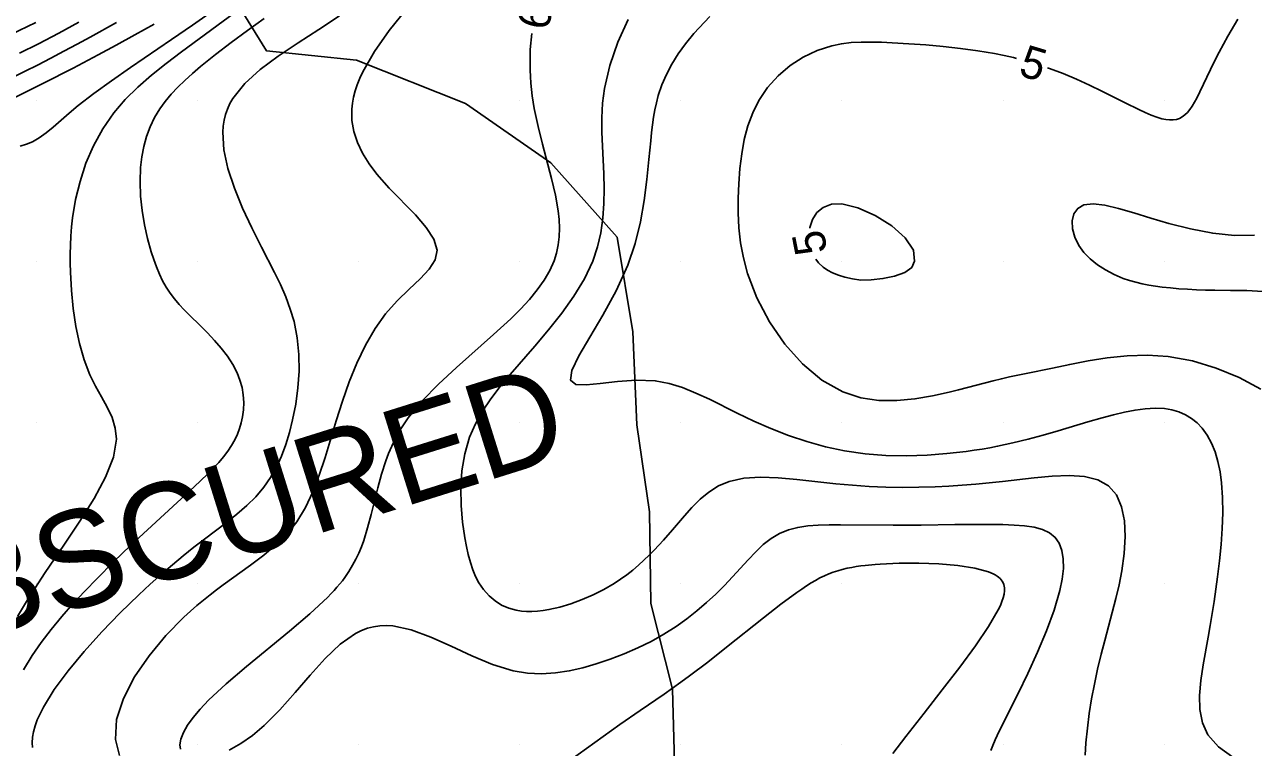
# Model space of a CAD drawing. Extents: x 2602990 to 2605851, y 618069 to 619180.
# Drawn here: x 2603189.3 to 2603265.5, y 618439.8 to 618484.7 of the extents above; entities that cross this region are included whole.
import ezdxf

# ---------------------------------------------------------------- set-up
doc = ezdxf.new("R2010")
doc.units = 0
for name, color, linetype in [('DTM Contours Major', 7, 'Continuous'), ('DTM Contours Minor', 7, 'Continuous'), ('DTM Contours Minor Text', 7, 'Continuous'), ('Exist DTM Crownline', 7, 'Continuous'), ('Exist DTM QL2 LIDAR Elevation Point', 7, 'Continuous'), ('Exist Roads EOP', 7, 'Continuous'), ('PH Exist DTM Obscure Area', 7, 'Continuous'), ('PH Exist DTM Obscure Area Text', 7, 'Continuous')]:
    doc.layers.add(name, color=color, linetype=linetype)

msp = doc.modelspace()

# ---------------------------------------------------------------- linework, layer by layer
at = {"layer": 'DTM Contours Major'}
for points in [[(2603212.934, 618485.612), (2603211.879, 618484.318), (2603210.97, 618483.015), (2603210.255, 618481.753), (2603210.067, 618481.349), (2603209.907, 618480.954), (2603209.776, 618480.566), (2603209.674, 618480.185), (2603209.603, 618479.809), (2603209.564, 618479.436), (2603209.578, 618478.738), (2603209.701, 618478.049), (2603209.924, 618477.37), (2603210.239, 618476.703), (2603210.638, 618476.048), (2603211.113, 618475.407), (2603211.889, 618474.527), (2603213.513, 618472.871), (2603214.192, 618472.1), (2603214.67, 618471.371), (2603214.865, 618470.686), (2603214.74, 618470.089), (2603214.366, 618469.504), (2603213.806, 618468.904), (2603213.126, 618468.262), (2603212.392, 618467.548), (2603211.668, 618466.737), (2603211.009, 618465.812), (2603210.418, 618464.785), (2603209.888, 618463.677), (2603209.411, 618462.51), (2603208.98, 618461.307), (2603208.588, 618460.089), (2603207.905, 618457.809), (2603207.55, 618456.717), (2603207.156, 618455.68), (2603206.7, 618454.711), (2603206.159, 618453.828), (2603205.549, 618453.071), (2603204.856, 618452.385), (2603204.098, 618451.748), (2603203.288, 618451.137), (2603201.581, 618449.91), (2603201.175, 618449.607), (2603200.768, 618449.294), (2603200.361, 618448.969), (2603199.954, 618448.63), (2603199.547, 618448.275), (2603199.141, 618447.902), (2603198.023, 618446.762), (2603196.979, 618445.512), (2603196.077, 618444.197), (2603195.384, 618442.861), (2603194.968, 618441.55), (2603194.896, 618440.309), (2603195.149, 618439.324)], [(2603223.094, 618439.017), (2603226.209, 618441.24), (2603227.462, 618442.113), (2603228.958, 618443.135), (2603229.475, 618443.493), (2603230.003, 618443.867), (2603230.543, 618444.26), (2603231.677, 618445.12), (2603232.838, 618446.034), (2603235.131, 618447.866), (2603236.209, 618448.705), (2603237.204, 618449.441), (2603237.504, 618449.651), (2603237.796, 618449.846), (2603238.08, 618450.026), (2603238.358, 618450.19), (2603238.633, 618450.34), (2603238.907, 618450.474), (2603239.178, 618450.591), (2603239.453, 618450.695), (2603239.732, 618450.786), (2603240.018, 618450.866), (2603240.313, 618450.936), (2603240.619, 618450.997), (2603240.886, 618451.042), (2603241.163, 618451.082), (2603241.449, 618451.117), (2603242.054, 618451.175), (2603242.373, 618451.198), (2603243.54, 618451.252), (2603244.776, 618451.261), (2603246.017, 618451.22), (2603247.195, 618451.12), (2603248.245, 618450.955), (2603249.101, 618450.72), (2603249.25, 618450.66), (2603249.387, 618450.597), (2603249.512, 618450.531), (2603249.625, 618450.459), (2603249.726, 618450.384), (2603249.815, 618450.303), (2603249.89, 618450.219), (2603249.953, 618450.13), (2603250.004, 618450.036), (2603250.044, 618449.936), (2603250.071, 618449.83), (2603250.087, 618449.719), (2603250.089, 618449.532), (2603250.064, 618449.33), (2603250.012, 618449.112), (2603249.934, 618448.878), (2603249.832, 618448.627), (2603249.705, 618448.36), (2603249.105, 618447.32), (2603248.289, 618446.118), (2603247.311, 618444.795), (2603246.228, 618443.389), (2603245.094, 618441.942), (2603243.964, 618440.492), (2603243.165, 618439.443)]]:
    msp.add_lwpolyline(points, dxfattribs=at)
at = {"layer": 'DTM Contours Minor'}
for points in [[(2603202.688, 618485.704), (2603198.996, 618482.989), (2603198.043, 618482.27), (2603197.135, 618481.546), (2603196.283, 618480.804), (2603195.501, 618480.029), (2603194.798, 618479.21), (2603194.111, 618478.218), (2603193.535, 618477.167), (2603193.065, 618476.074), (2603192.695, 618474.953), (2603192.419, 618473.82), (2603192.231, 618472.692), (2603192.166, 618472.125), (2603192.121, 618471.562), (2603192.093, 618471.001), (2603192.081, 618470.44), (2603192.083, 618469.878), (2603192.097, 618469.314), (2603192.158, 618468.185), (2603192.267, 618467.059), (2603192.429, 618465.954), (2603192.652, 618464.889), (2603192.943, 618463.881), (2603193.306, 618462.951), (2603193.662, 618462.243), (2603194.036, 618461.58), (2603194.389, 618460.94), (2603194.685, 618460.301), (2603194.886, 618459.643), (2603194.953, 618458.944), (2603194.767, 618457.826), (2603194.286, 618456.593), (2603193.571, 618455.264), (2603192.687, 618453.854), (2603191.697, 618452.382), (2603190.536, 618450.678), (2603189.886, 618449.692), (2603189.754, 618449.488), (2603188.811, 618447.952)], [(2603200.913, 618485.507), (2603199.686, 618484.646), (2603198.383, 618483.753), (2603195.83, 618482.023), (2603194.64, 618481.199), (2603193.549, 618480.412), (2603192.587, 618479.667), (2603192.013, 618479.185), (2603191.028, 618478.323), (2603190.588, 618477.96), (2603190.163, 618477.653), (2603189.737, 618477.409), (2603189.37, 618477.258), (2603188.986, 618477.142)], [(2603208.807, 618485.237), (2603207.523, 618484.387), (2603206.232, 618483.556), (2603204.995, 618482.727), (2603203.87, 618481.886), (2603202.916, 618481.018), (2603202.191, 618480.106), (2603202.005, 618479.779), (2603201.852, 618479.444), (2603201.731, 618479.101), (2603201.642, 618478.748), (2603201.584, 618478.385), (2603201.556, 618478.01), (2603201.624, 618476.912), (2603201.876, 618475.744), (2603202.275, 618474.531), (2603202.782, 618473.296), (2603203.358, 618472.064), (2603203.964, 618470.859), (2603204.764, 618469.302), (2603205.131, 618468.543), (2603205.464, 618467.787), (2603205.751, 618467.029), (2603205.981, 618466.263), (2603206.184, 618465.244), (2603206.286, 618464.211), (2603206.296, 618463.174), (2603206.227, 618462.143), (2603206.09, 618461.129), (2603205.896, 618460.143), (2603205.702, 618459.364), (2603205.472, 618458.614), (2603205.202, 618457.896), (2603204.887, 618457.213), (2603204.521, 618456.568), (2603204.1, 618455.965), (2603203.6, 618455.379), (2603203.042, 618454.83), (2603202.437, 618454.304), (2603201.792, 618453.79), (2603200.418, 618452.746), (2603199.768, 618452.242), (2603199.107, 618451.715), (2603198.434, 618451.16), (2603197.749, 618450.574), (2603197.051, 618449.956), (2603196.34, 618449.301), (2603195.187, 618448.182), (2603194.043, 618446.998), (2603192.95, 618445.784), (2603191.954, 618444.575), (2603191.095, 618443.407), (2603190.419, 618442.313), (2603190.211, 618441.911), (2603190.039, 618441.524), (2603189.904, 618441.152), (2603189.807, 618440.794), (2603189.748, 618440.448), (2603189.728, 618440.114), (2603189.745, 618439.82)], [(2603231.798, 618485.183), (2603230.811, 618484.134), (2603230.292, 618483.498), (2603229.835, 618482.864), (2603229.439, 618482.228), (2603229.101, 618481.586), (2603228.822, 618480.935), (2603228.598, 618480.273), (2603228.482, 618479.835), (2603228.385, 618479.388), (2603228.305, 618478.931), (2603228.237, 618478.461), (2603228.178, 618477.978), (2603228.125, 618477.478), (2603228.013, 618476.305), (2603227.886, 618475.062), (2603227.718, 618473.765), (2603227.482, 618472.436), (2603227.153, 618471.092), (2603226.703, 618469.752), (2603225.98, 618468.155), (2603225.156, 618466.647), (2603224.345, 618465.284), (2603223.663, 618464.12), (2603223.226, 618463.21), (2603223.151, 618462.609), (2603223.469, 618462.355), (2603224.109, 618462.317), (2603224.996, 618462.407), (2603226.058, 618462.538), (2603227.219, 618462.624), (2603228.405, 618462.577), (2603229.262, 618462.415), (2603230.101, 618462.154), (2603230.933, 618461.817), (2603231.768, 618461.425), (2603233.487, 618460.563), (2603234.517, 618460.076), (2603235.585, 618459.613), (2603236.688, 618459.187), (2603237.82, 618458.807), (2603238.978, 618458.485), (2603240.157, 618458.234), (2603241.439, 618458.05), (2603242.729, 618457.949), (2603244.013, 618457.923), (2603245.28, 618457.96), (2603246.518, 618458.053), (2603247.713, 618458.19), (2603248.21, 618458.261), (2603248.698, 618458.338), (2603249.18, 618458.422), (2603249.656, 618458.513), (2603250.129, 618458.612), (2603250.601, 618458.717), (2603251.55, 618458.952), (2603252.495, 618459.209), (2603253.431, 618459.478), (2603255.263, 618460.019), (2603256.15, 618460.272), (2603256.852, 618460.46), (2603257.535, 618460.623), (2603258.196, 618460.753), (2603258.831, 618460.84), (2603259.439, 618460.876), (2603260.015, 618460.85), (2603260.481, 618460.775), (2603260.92, 618460.648), (2603261.33, 618460.47), (2603261.709, 618460.242), (2603262.056, 618459.963), (2603262.368, 618459.634), (2603262.678, 618459.199), (2603262.943, 618458.705), (2603263.163, 618458.157), (2603263.339, 618457.559), (2603263.474, 618456.918), (2603263.568, 618456.239), (2603263.632, 618455.334), (2603263.642, 618454.387), (2603263.607, 618453.409), (2603263.534, 618452.412), (2603263.432, 618451.407), (2603263.31, 618450.404), (2603263.208, 618449.641), (2603263.098, 618448.886), (2603262.983, 618448.137), (2603262.863, 618447.396), (2603262.738, 618446.661), (2603262.429, 618444.941), (2603262.28, 618443.974), (2603262.197, 618443.044), (2603262.218, 618442.165), (2603262.38, 618441.349), (2603262.719, 618440.61), (2603263.371, 618439.857), (2603264.266, 618439.215)], [(2603194.956, 618484.814), (2603193.33, 618483.909), (2603192.514, 618483.463), (2603191.695, 618483.024), (2603190.875, 618482.593), (2603190.052, 618482.172), (2603189.292, 618481.792), (2603186.985, 618480.663)], [(2603197.288, 618484.707), (2603196.103, 618484.04), (2603194.939, 618483.402), (2603193.814, 618482.801), (2603192.262, 618481.989), (2603190.434, 618481.054), (2603188.326, 618479.991)], [(2603189.954, 618484.812), (2603188.401, 618484.07)], [(2603192.63, 618484.829), (2603191.38, 618484.152), (2603190.114, 618483.495), (2603188.943, 618482.915)], [(2603204.125, 618485.052), (2603203.096, 618484.317), (2603202.082, 618483.568), (2603201.104, 618482.817), (2603200.184, 618482.074), (2603199.679, 618481.646), (2603199.203, 618481.221), (2603198.76, 618480.793), (2603198.351, 618480.359), (2603197.979, 618479.914), (2603197.646, 618479.453), (2603197.32, 618478.907), (2603197.046, 618478.336), (2603196.824, 618477.741), (2603196.651, 618477.122), (2603196.528, 618476.481), (2603196.452, 618475.819), (2603196.42, 618474.94), (2603196.457, 618474.043), (2603196.553, 618473.143), (2603196.701, 618472.257), (2603196.89, 618471.399), (2603197.114, 618470.586), (2603197.269, 618470.102), (2603197.437, 618469.641), (2603197.62, 618469.203), (2603197.82, 618468.787), (2603198.04, 618468.392), (2603198.282, 618468.019), (2603198.554, 618467.659), (2603198.847, 618467.315), (2603199.157, 618466.982), (2603199.481, 618466.655), (2603200.153, 618465.999), (2603200.604, 618465.546), (2603201.044, 618465.078), (2603201.462, 618464.595), (2603201.844, 618464.097), (2603202.178, 618463.586), (2603202.451, 618463.063), (2603202.626, 618462.612), (2603202.752, 618462.156), (2603202.829, 618461.696), (2603202.859, 618461.237), (2603202.845, 618460.78), (2603202.787, 618460.329), (2603202.709, 618459.966), (2603202.603, 618459.608), (2603202.468, 618459.255), (2603202.303, 618458.906), (2603202.107, 618458.56), (2603201.879, 618458.218), (2603201.608, 618457.863), (2603201.303, 618457.508), (2603200.967, 618457.147), (2603200.6, 618456.779), (2603200.204, 618456.397), (2603199.781, 618456), (2603196.886, 618453.328), (2603195.836, 618452.343), (2603194.782, 618451.333), (2603193.749, 618450.31), (2603192.985, 618449.524), (2603192.252, 618448.736), (2603191.555, 618447.944), (2603190.897, 618447.145), (2603190.285, 618446.34), (2603189.722, 618445.525), (2603189.175, 618444.631)], [(2603226.731, 618484.994), (2603226.076, 618483.593), (2603225.577, 618482.153), (2603225.252, 618480.714), (2603225.139, 618479.797), (2603225.091, 618478.897), (2603225.091, 618478.01), (2603225.122, 618477.136), (2603225.208, 618475.416), (2603225.232, 618474.492), (2603225.219, 618473.576), (2603225.155, 618472.668), (2603225.027, 618471.769), (2603224.82, 618470.88), (2603224.523, 618470.001), (2603224.007, 618468.908), (2603223.356, 618467.833), (2603222.604, 618466.776), (2603221.782, 618465.74), (2603220.924, 618464.725), (2603219.405, 618462.972), (2603218.781, 618462.216), (2603218.202, 618461.458), (2603217.683, 618460.687), (2603217.237, 618459.895), (2603216.878, 618459.074), (2603216.577, 618458.045), (2603216.403, 618456.983), (2603216.336, 618455.908), (2603216.357, 618454.844), (2603216.448, 618453.811), (2603216.59, 618452.831), (2603216.688, 618452.294), (2603216.801, 618451.784), (2603216.931, 618451.302), (2603217.082, 618450.851), (2603217.257, 618450.43), (2603217.459, 618450.043), (2603217.751, 618449.613), (2603218.086, 618449.237), (2603218.461, 618448.919), (2603218.871, 618448.66), (2603219.313, 618448.464), (2603219.782, 618448.331), (2603220.096, 618448.281), (2603220.42, 618448.256), (2603220.753, 618448.256), (2603221.095, 618448.277), (2603221.446, 618448.319), (2603221.805, 618448.38), (2603222.479, 618448.533), (2603223.168, 618448.739), (2603223.862, 618448.992), (2603224.548, 618449.288), (2603225.215, 618449.624), (2603225.85, 618449.996), (2603226.254, 618450.262), (2603226.639, 618450.541), (2603227.009, 618450.832), (2603227.364, 618451.133), (2603227.705, 618451.443), (2603228.036, 618451.761), (2603228.334, 618452.063), (2603228.626, 618452.37), (2603228.913, 618452.683), (2603229.476, 618453.325), (2603230.214, 618454.191), (2603230.687, 618454.72), (2603231.189, 618455.22), (2603231.732, 618455.669), (2603232.329, 618456.046), (2603232.992, 618456.33), (2603233.912, 618456.533), (2603234.931, 618456.598), (2603236.031, 618456.561), (2603237.193, 618456.455), (2603239.621, 618456.18), (2603240.654, 618456.088), (2603241.687, 618456.022), (2603242.718, 618455.98), (2603243.746, 618455.962), (2603244.77, 618455.968), (2603245.787, 618455.997), (2603246.629, 618456.039), (2603247.467, 618456.094), (2603248.301, 618456.162), (2603249.131, 618456.239), (2603249.959, 618456.325), (2603251.933, 618456.548), (2603253.047, 618456.651), (2603254.097, 618456.689), (2603255.051, 618456.627), (2603255.88, 618456.426), (2603256.551, 618456.051), (2603257.035, 618455.489), (2603257.356, 618454.756), (2603257.532, 618453.885), (2603257.581, 618452.91), (2603257.522, 618451.864), (2603257.374, 618450.781), (2603257.207, 618449.919), (2603257.006, 618449.055), (2603256.783, 618448.19), (2603256.312, 618446.462), (2603256.086, 618445.6), (2603255.864, 618444.674), (2603255.668, 618443.753), (2603255.497, 618442.835), (2603255.352, 618441.922), (2603255.234, 618441.013), (2603255.144, 618440.11), (2603255.089, 618439.342)], [(2603264.58, 618485.014), (2603263.959, 618483.974), (2603263.409, 618482.966), (2603263.131, 618482.419), (2603262.877, 618481.896), (2603262.222, 618480.511), (2603262.027, 618480.123), (2603261.883, 618479.859), (2603261.74, 618479.621), (2603261.596, 618479.409), (2603261.447, 618479.226), (2603261.291, 618479.073), (2603261.126, 618478.95), (2603260.949, 618478.859), (2603260.759, 618478.798), (2603260.556, 618478.767), (2603260.34, 618478.764), (2603260.11, 618478.788), (2603259.866, 618478.838), (2603259.541, 618478.934), (2603259.193, 618479.064), (2603258.822, 618479.223), (2603258.429, 618479.407), (2603257.577, 618479.831), (2603256.88, 618480.184), (2603256.14, 618480.551), (2603255.365, 618480.923), (2603254.56, 618481.289), (2603253.734, 618481.639), (2603252.892, 618481.961), (2603252.757, 618482.008)], [(2603220.743, 618484.124), (2603220.651, 618483.138), (2603220.643, 618481.864), (2603220.661, 618481.459), (2603220.69, 618481.058), (2603220.728, 618480.66), (2603220.775, 618480.263), (2603220.832, 618479.869), (2603220.898, 618479.475), (2603221.128, 618478.362), (2603221.402, 618477.26), (2603221.97, 618475.124), (2603222.209, 618474.106), (2603222.38, 618473.132), (2603222.439, 618472.578), (2603222.461, 618472.04), (2603222.444, 618471.517), (2603222.383, 618471.006), (2603222.277, 618470.507), (2603222.121, 618470.018), (2603221.852, 618469.412), (2603221.505, 618468.813), (2603221.085, 618468.22), (2603220.597, 618467.626), (2603220.047, 618467.029), (2603219.439, 618466.424), (2603218.372, 618465.44), (2603216.072, 618463.407), (2603214.954, 618462.37), (2603213.935, 618461.326), (2603213.072, 618460.281), (2603212.767, 618459.84), (2603212.497, 618459.399), (2603212.257, 618458.956), (2603212.044, 618458.511), (2603211.855, 618458.063), (2603211.686, 618457.611), (2603211.417, 618456.779), (2603211.185, 618455.938), (2603210.768, 618454.268), (2603210.551, 618453.457), (2603210.306, 618452.672), (2603210.162, 618452.274), (2603210.002, 618451.885), (2603209.823, 618451.501), (2603209.621, 618451.122), (2603209.392, 618450.746), (2603209.134, 618450.37), (2603208.982, 618450.168), (2603208.82, 618449.966), (2603208.648, 618449.762), (2603208.466, 618449.557), (2603208.274, 618449.35), (2603208.071, 618449.141), (2603206.968, 618448.105), (2603205.706, 618447.029), (2603203.024, 618444.843), (2603201.765, 618443.773), (2603200.668, 618442.748), (2603200.154, 618442.204), (2603199.721, 618441.685), (2603199.374, 618441.197), (2603199.117, 618440.745), (2603198.957, 618440.335), (2603198.897, 618439.973), (2603198.93, 618439.702)], [(2603250.842, 618482.583), (2603250.646, 618482.634), (2603250.065, 618482.766), (2603249.474, 618482.886), (2603248.43, 618483.063), (2603247.363, 618483.209), (2603246.286, 618483.326), (2603245.211, 618483.42), (2603244.151, 618483.494), (2603243.118, 618483.553), (2603242.46, 618483.584), (2603241.817, 618483.602), (2603241.188, 618483.598), (2603240.571, 618483.564), (2603239.965, 618483.491), (2603239.366, 618483.37), (2603238.465, 618483.079), (2603237.597, 618482.666), (2603236.782, 618482.138), (2603236.037, 618481.505), (2603235.381, 618480.777), (2603234.831, 618479.962), (2603234.456, 618479.205), (2603234.161, 618478.398), (2603233.937, 618477.548), (2603233.773, 618476.661), (2603233.66, 618475.744), (2603233.587, 618474.804), (2603233.549, 618473.909), (2603233.549, 618473.001), (2603233.596, 618472.079), (2603233.702, 618471.145), (2603233.878, 618470.2), (2603234.133, 618469.244), (2603234.715, 618467.722), (2603235.497, 618466.237), (2603236.45, 618464.849), (2603237.547, 618463.62), (2603238.759, 618462.611), (2603240.06, 618461.882), (2603241.161, 618461.527), (2603242.284, 618461.361), (2603243.413, 618461.348), (2603244.529, 618461.453), (2603245.615, 618461.64), (2603246.655, 618461.872), (2603247.229, 618462.014), (2603249.381, 618462.574), (2603249.899, 618462.701), (2603250.407, 618462.818), (2603251.436, 618463.036), (2603253.072, 618463.368), (2603254.142, 618463.591), (2603255.277, 618463.813), (2603256.466, 618464.002), (2603257.7, 618464.13), (2603258.967, 618464.166), (2603260.257, 618464.082), (2603261.752, 618463.81), (2603263.231, 618463.364), (2603264.663, 618462.771), (2603266.013, 618462.053)], [(2603244.5, 618470), (2603244.446, 618470.691), (2603243.931, 618471.445), (2603243.093, 618472.184), (2603242.067, 618472.833), (2603240.99, 618473.315), (2603240, 618473.555), (2603239.346, 618473.532), (2603238.827, 618473.339), (2603238.436, 618473.011), (2603238.165, 618472.584), (2603238.005, 618472.094), (2603237.999, 618472.04)], [(2603265.62, 618471.605), (2603264.361, 618471.589), (2603263.02, 618471.735), (2603261.647, 618472.002), (2603260.289, 618472.348), (2603259.175, 618472.675), (2603258.128, 618472.995), (2603257.168, 618473.272), (2603256.317, 618473.471), (2603255.595, 618473.555), (2603255.021, 618473.488), (2603254.641, 618473.275), (2603254.398, 618472.937), (2603254.288, 618472.507), (2603254.306, 618472.015), (2603254.447, 618471.493), (2603254.705, 618470.973), (2603255.02, 618470.544), (2603255.409, 618470.145), (2603255.86, 618469.78), (2603256.36, 618469.453), (2603256.899, 618469.168), (2603257.463, 618468.93), (2603257.849, 618468.799), (2603258.242, 618468.688), (2603258.641, 618468.594), (2603259.046, 618468.516), (2603259.458, 618468.45), (2603259.876, 618468.394), (2603260.39, 618468.337), (2603260.915, 618468.29), (2603261.451, 618468.253), (2603262, 618468.225), (2603262.563, 618468.206), (2603263.142, 618468.195), (2603264.122, 618468.189), (2603265.126, 618468.173), (2603266.134, 618468.119)], [(2603238.371, 618470.128), (2603238.549, 618469.893), (2603238.831, 618469.626), (2603239.103, 618469.435), (2603239.417, 618469.268), (2603239.777, 618469.123), (2603240.186, 618469.002), (2603240.65, 618468.904), (2603241.171, 618468.829), (2603241.812, 618468.84), (2603242.54, 618468.921), (2603243.264, 618469.074), (2603243.892, 618469.303), (2603244.334, 618469.61), (2603244.5, 618470)], [(2603201.952, 618439.641), (2603202.668, 618440.054), (2603203.401, 618440.57), (2603204.133, 618441.186), (2603205.102, 618442.158), (2603206.047, 618443.226), (2603206.979, 618444.311), (2603207.907, 618445.336), (2603208.841, 618446.222), (2603209.792, 618446.892), (2603210.161, 618447.075), (2603210.535, 618447.216), (2603210.915, 618447.315), (2603211.302, 618447.373), (2603211.699, 618447.39), (2603212.105, 618447.367), (2603213.26, 618447.121), (2603214.478, 618446.67), (2603215.738, 618446.103), (2603217.022, 618445.508), (2603218.31, 618444.972), (2603219.583, 618444.583), (2603220.473, 618444.435), (2603221.348, 618444.393), (2603222.21, 618444.443), (2603223.063, 618444.571), (2603223.908, 618444.762), (2603224.747, 618445.003), (2603225.617, 618445.295), (2603226.478, 618445.626), (2603227.324, 618445.995), (2603228.149, 618446.403), (2603228.946, 618446.849), (2603229.71, 618447.333), (2603230.369, 618447.802), (2603230.995, 618448.296), (2603231.592, 618448.81), (2603232.158, 618449.338), (2603232.696, 618449.873), (2603233.207, 618450.411), (2603234.172, 618451.471), (2603234.642, 618451.961), (2603235.116, 618452.405), (2603235.607, 618452.79), (2603236.126, 618453.101), (2603236.674, 618453.326), (2603237.258, 618453.48), (2603237.875, 618453.574), (2603238.525, 618453.624), (2603239.205, 618453.642), (2603239.913, 618453.642), (2603243.18, 618453.614), (2603243.888, 618453.614), (2603244.917, 618453.622), (2603247.012, 618453.651), (2603248.044, 618453.661), (2603249.041, 618453.662), (2603249.987, 618453.649), (2603250.69, 618453.623), (2603251.34, 618453.573), (2603251.928, 618453.484), (2603252.447, 618453.343), (2603252.886, 618453.138), (2603253.238, 618452.855), (2603253.493, 618452.491), (2603253.659, 618452.044), (2603253.741, 618451.522), (2603253.743, 618450.929), (2603253.67, 618450.273), (2603253.526, 618449.558), (2603253.174, 618448.342), (2603252.7, 618447.048), (2603252.143, 618445.723), (2603251.544, 618444.416), (2603250.942, 618443.177), (2603249.757, 618440.821), (2603249.508, 618440.294), (2603249.357, 618439.945), (2603249.232, 618439.62)]]:
    msp.add_lwpolyline(points, dxfattribs=at)
at = {"layer": 'Exist DTM Crownline'}
msp.add_spline([(2603233.488, 618380.754), (2603285.185, 618400.095), (2603335.457, 618418.629), (2603390.812, 618439.069), (2603440.087, 618457.325), (2603493.996, 618477.231), (2603542.655, 618495.301), (2603600.808, 618516.867), (2603653.659, 618536.362), (2603706.222, 618555.742), (2603764.811, 618577.593), (2603823.52, 618599.847), (2603878.564, 618620.56), (2603937.951, 618643.078), (2603997.369, 618665.789), (2604036.209, 618680.665), (2604055.311, 618688.017)], degree=3, dxfattribs=at)
at = {"layer": 'Exist DTM QL2 LIDAR Elevation Point'}
for p, q in [((2603190, 618480), (2603190, 618480)), ((2603200, 618480), (2603200, 618480)), ((2603210, 618480), (2603210, 618480)), ((2603220, 618480), (2603220, 618480)), ((2603230, 618480), (2603230, 618480)), ((2603240, 618480), (2603240, 618480)), ((2603250, 618480), (2603250, 618480)), ((2603260, 618480), (2603260, 618480)), ((2603190, 618470), (2603190, 618470)), ((2603200, 618470), (2603200, 618470)), ((2603210, 618470), (2603210, 618470)), ((2603220, 618470), (2603220, 618470)), ((2603230, 618470), (2603230, 618470)), ((2603240, 618470), (2603240, 618470)), ((2603250, 618470), (2603250, 618470)), ((2603260, 618470), (2603260, 618470)), ((2603190, 618460), (2603190, 618460)), ((2603200, 618460), (2603200, 618460)), ((2603210, 618460), (2603210, 618460)), ((2603220, 618460), (2603220, 618460)), ((2603230, 618460), (2603230, 618460)), ((2603240, 618460), (2603240, 618460)), ((2603250, 618460), (2603250, 618460)), ((2603260, 618460), (2603260, 618460)), ((2603190, 618450), (2603190, 618450)), ((2603200, 618450), (2603200, 618450)), ((2603210, 618450), (2603210, 618450)), ((2603220, 618450), (2603220, 618450)), ((2603230, 618450), (2603230, 618450)), ((2603240, 618450), (2603240, 618450)), ((2603250, 618450), (2603250, 618450)), ((2603260, 618450), (2603260, 618450)), ((2603190, 618440), (2603190, 618440)), ((2603200, 618440), (2603200, 618440)), ((2603210, 618440), (2603210, 618440)), ((2603220, 618440), (2603220, 618440)), ((2603230, 618440), (2603230, 618440)), ((2603240, 618440), (2603240, 618440)), ((2603250, 618440), (2603250, 618440)), ((2603260, 618440), (2603260, 618440))]:
    msp.add_line(p, q, dxfattribs=at)
at = {"layer": 'Exist Roads EOP'}
for points in [[(2603230.17, 618389.98), (2603282.929, 618409.597), (2603332.773, 618427.868), (2603388.167, 618448.413), (2603437.203, 618466.721), (2603490.778, 618486.527), (2603539.039, 618504.558), (2603597.451, 618526.156), (2603651.053, 618545.972), (2603705.208, 618566.084), (2603762.02, 618587.183), (2603820.334, 618609.162), (2603876.341, 618629.99), (2603934.909, 618652.28), (2603996.409, 618675.568), (2604033.216, 618689.957), (2604052.01, 618697.199)], [(2604034.633, 618668.486), (2603984.89, 618650.123), (2603936.767, 618631.654), (2603888.195, 618613.335), (2603837.766, 618594.258), (2603782.918, 618573.705), (2603731.939, 618554.39), (2603671.126, 618532.171), (2603621.822, 618514.106), (2603561.545, 618491.877), (2603506.421, 618471.293), (2603452.163, 618451.33), (2603398.364, 618431.316), (2603341.431, 618410.355), (2603281.65, 618388.199), (2603223.033, 618366.475), (2603185.717, 618352.612)]]:
    msp.add_spline(points, degree=3, dxfattribs=at)
at = {"layer": 'PH Exist DTM Obscure Area'}
msp.add_lwpolyline([(2603199.454, 618490.867), (2603204.275, 618483.054), (2603209.863, 618482.477), (2603216.632, 618479.786), (2603221.93, 618476.095), (2603226.033, 618471.492), (2603227.013, 618465.622), (2603227.26, 618459.846), (2603228.059, 618454.435), (2603228.123, 618448.752), (2603229.472, 618443.43), (2603229.63, 618438.113)], dxfattribs=at)

# ---------------------------------------------------------------- texts
at = {"layer": 'DTM Contours Minor Text'}
for s, rotation, p in [('6', 78.01229, (2603221.751, 618484.262)), ('5', 343.27285, (2603250.893, 618481.55)), ('5', 100.99633, (2603239.104, 618470.595))]:
    msp.add_text(s, height=2, rotation=rotation, dxfattribs=at).set_placement(p)
at = {"layer": 'PH Exist DTM Obscure Area Text'}
msp.add_text('OBSCURED', height=6, rotation=17.42237, dxfattribs=at).set_placement((2603179.938, 618444.422))

doc.saveas('drawing.dxf')
